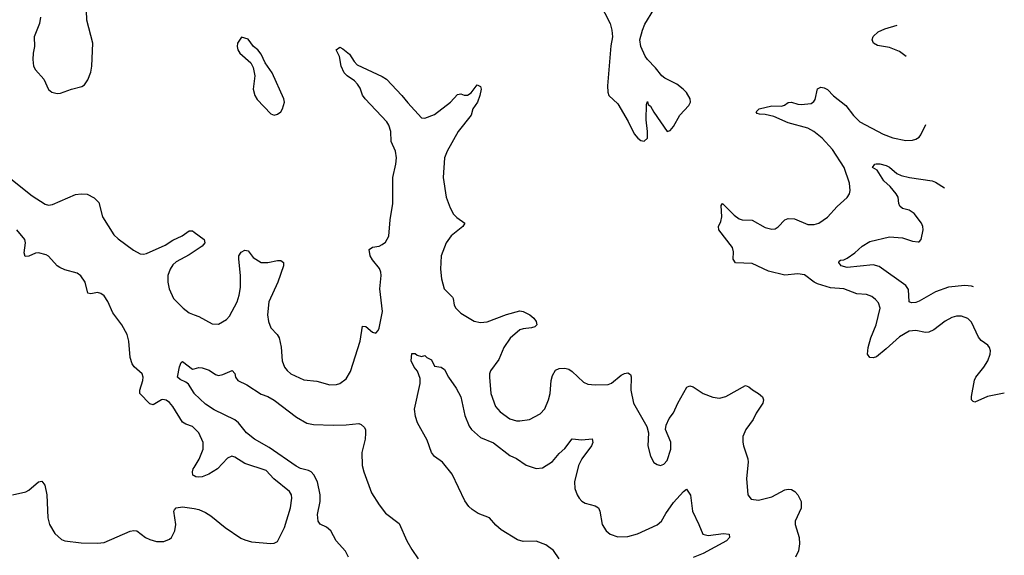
# Model space of a CAD drawing. Header units: inches. Extents: x 1649636 to 1815363, y 506543 to 641975.
# Tile 655 of 656: x 1768934 to 1774951, y 620341 to 623614. Entities that reach past the tile are written whole.
import ezdxf

# ---------------------------------------------------------------- set-up
doc = ezdxf.new("R2010")
doc.units = ezdxf.units.IN
doc.header["$MEASUREMENT"] = 0
doc.layers.add('B7662', color=7, linetype='Continuous')
doc.layers.add('B7672', color=7, linetype='Continuous')

msp = doc.modelspace()

# ---------------------------------------------------------------- linework, layer by layer
at = {"layer": 'B7662', "color": 5}
for points, elevation in [([(1769061.5, 623630), (1769055.3, 623590), (1769022.8, 623510), (1769025.7, 623450), (1769017, 623410), (1769014.6, 623370), (1769018.9, 623330), (1769030, 623308.2), (1769080.9, 623250), (1769110, 623188), (1769131.6, 623171.6), (1769162.9, 623162.9), (1769184.7, 623164.7), (1769250, 623188.9), (1769315, 623204.9), (1769330, 623214.9), (1769350, 623245.5), (1769370, 623294), (1769375.8, 623330), (1769380.3, 623470), (1769344, 623610), (1769342.6, 623670)], 620), ([(1768881.1, 622641.1), (1769010, 622537.2), (1769090, 622487), (1769110, 622481.3), (1769135.6, 622484.4), (1769274.5, 622545.5), (1769310, 622550.6), (1769346.9, 622546.9), (1769390, 622526), (1769417.1, 622497.1), (1769440.2, 622410), (1769510, 622299.6), (1769535.4, 622275.4), (1769630, 622204.7), (1769670, 622183.9), (1769690, 622181.2), (1769710, 622185.6), (1769823.4, 622236.6), (1769870, 622266), (1769926.7, 622293.3), (1769970, 622324.4), (1769990, 622323), (1770000, 622315.6)], 580), ([(1770000, 621117.7), (1769990, 621127), (1769950, 621141.2), (1769930, 621155.1), (1769869.8, 621250), (1769850, 621275.5), (1769830, 621289.8), (1769810, 621293.3), (1769800.5, 621290), (1769750, 621260.4), (1769730, 621267.2), (1769669.3, 621329.3), (1769668.2, 621350), (1769687.2, 621410), (1769688, 621430), (1769682.4, 621450), (1769632.9, 621493), (1769620.7, 621510), (1769609.1, 621549.1), (1769601.3, 621650), (1769590.5, 621690), (1769559.3, 621750), (1769503, 621823), (1769472.5, 621892.5), (1769450, 621926), (1769430, 621939.9), (1769410, 621945.9), (1769370, 621938.5), (1769350, 621942), (1769334.5, 622010), (1769307.8, 622047.8), (1769285, 622065), (1769210, 622084.6), (1769180, 622100), (1769164.2, 622110), (1769110, 622167.8), (1769096.2, 622176.2), (1769050, 622188.7), (1769030, 622186.6), (1768990, 622168.5), (1768967.7, 622167.7), (1768961.1, 622190), (1768969.7, 622250), (1768966, 622270), (1768916, 622330)], 580), ([(1770000, 622196.3), (1769970, 622176.2), (1769890, 622134.6), (1769870, 622115.1), (1769853.4, 622090), (1769839.8, 622050), (1769839.3, 622010), (1769846.8, 621970), (1769874.4, 621910), (1769932.9, 621850), (1769970, 621822.4), (1770000, 621810.8)], 580), ([(1770000, 621330.7), (1769965.7, 621385.7), (1769950, 621398.7), (1769914.2, 621414.2), (1769899.3, 621430), (1769910, 621492), (1769921.2, 621518.8), (1769930, 621524.7), (1769990, 621478), (1770000, 621480.6)], 560), ([(1770000, 620826.2), (1769993.2, 620830), (1769989.6, 620850), (1769994.7, 620870), (1770000, 620878.3)], 580), ([(1768889.7, 620710), (1768970.9, 620729.1), (1768990, 620738.7), (1769050, 620790.5), (1769070, 620793.4), (1769088.7, 620768.7), (1769100.8, 620710), (1769105.8, 620570), (1769115.5, 620530), (1769150, 620473.7), (1769190, 620438), (1769210, 620429.1), (1769310, 620417.1), (1769410, 620415.6), (1769450, 620419.5), (1769610, 620488.5), (1769632.7, 620492.7), (1769650.4, 620490.4), (1769704, 620450), (1769730, 620437.6), (1769770, 620425.3), (1769814.3, 620425.7), (1769850, 620439.1), (1769862.7, 620450), (1769881.6, 620490), (1769887.8, 620530), (1769876.2, 620610), (1769880.5, 620619.5), (1769890, 620630.4), (1769930, 620636), (1770000, 620625.9)], 580)]:
    msp.add_lwpolyline(points, dxfattribs=dict(at, elevation=elevation))
at = {"layer": 'B7672', "color": 5}
for points, elevation in [([(1772477.6, 623717.6), (1772543.6, 623590), (1772553.4, 623550), (1772556.3, 623510), (1772545.8, 623454.2), (1772526, 623210), (1772527.7, 623170), (1772534.8, 623150), (1772590, 623098.8), (1772652.7, 622992.7), (1772690, 622916), (1772710.8, 622890), (1772730, 622876.3), (1772750, 622870.7), (1772770.8, 622889.2), (1772771.3, 622931.3), (1772762.5, 623002.5), (1772764.9, 623095.1), (1772770, 623114.8), (1772775.6, 623095.6), (1772790, 623086), (1772808.6, 623048.6), (1772890, 622930.4), (1772910, 622937.6), (1772930, 622961.6), (1772968.9, 623031.1), (1773022.7, 623090), (1773032.7, 623110), (1773032.3, 623130), (1773010, 623169.3), (1772989.5, 623190), (1772950, 623220.5), (1772875.8, 623255.8), (1772858, 623270), (1772819.5, 623319.5), (1772769.8, 623369.8), (1772756.9, 623390), (1772729.6, 623450), (1772723.7, 623490), (1772739.5, 623550), (1772754.3, 623585.7), (1772810, 623676.3)], 620), ([(1774351.4, 623389.1), (1774310, 623418.5), (1774250, 623443.4), (1774176.3, 623456.3), (1774151.8, 623470), (1774143.5, 623490), (1774150, 623510.4), (1774180, 623540), (1774221.4, 623558.6), (1774295.8, 623579.8)], 580), ([(1770000, 621810.8), (1770030, 621799.2), (1770110, 621756.1), (1770150, 621752.8), (1770199.1, 621780.9), (1770216.9, 621803.1), (1770263.5, 621890), (1770276.2, 621930), (1770283.7, 621976.3), (1770283.2, 622050), (1770273, 622150), (1770273.6, 622170), (1770286.9, 622193.1), (1770310, 622205.5), (1770330, 622200.7), (1770360.3, 622160.3), (1770410, 622130.4), (1770450, 622130.3), (1770510, 622143.1), (1770530, 622142.4), (1770545.5, 622130), (1770547.2, 622110), (1770512.4, 622010), (1770457.4, 621890), (1770448.6, 621810), (1770454.4, 621770), (1770470, 621730.5), (1770508, 621690), (1770520.4, 621670), (1770531.7, 621611.7), (1770538, 621530), (1770553.4, 621490), (1770567.9, 621470), (1770592, 621450), (1770670, 621413.8), (1770750, 621405.2), (1770830, 621382.6), (1770870, 621384.2), (1770890, 621390.3), (1770930, 621418.7), (1770956.4, 621463.6), (1771015.7, 621650), (1771030, 621741), (1771050, 621738), (1771090, 621704.4), (1771110, 621698), (1771125.4, 621714.6), (1771131.6, 621728.4), (1771151.8, 621830), (1771135.6, 621970), (1771143.6, 622050), (1771141.1, 622070), (1771132.9, 622092.9), (1771090, 622147), (1771077, 622170), (1771069.8, 622210), (1771090, 622224.7), (1771130, 622230.9), (1771150, 622239.4), (1771170, 622255), (1771189.2, 622290), (1771197.4, 622390), (1771214.1, 622490), (1771215, 622650), (1771233.3, 622730), (1771237.8, 622770), (1771230.8, 622810.8), (1771203.5, 622870), (1771202, 622930), (1771190.8, 622970), (1771177.6, 622990), (1771046.2, 623130), (1771030, 623151.8), (1771014.7, 623194.7), (1770999.5, 623219.5), (1770979.3, 623239.3), (1770934.5, 623270), (1770917.8, 623290), (1770898.7, 623330), (1770889.6, 623389.6), (1770868.7, 623430), (1770890, 623446), (1770910, 623436.3), (1770950, 623403.8), (1770978.2, 623358.2), (1770997.1, 623337.1), (1771150, 623267.2), (1771174.9, 623250), (1771270, 623151.3), (1771305.2, 623105.2), (1771390, 623013.8), (1771410, 623012.6), (1771470, 623034.9), (1771567, 623110), (1771610, 623156.3), (1771630, 623160.5), (1771650, 623153), (1771670, 623152.7), (1771692.4, 623167.6), (1771730, 623214.8), (1771750, 623204.7), (1771754.9, 623190), (1771747, 623150), (1771731.2, 623110), (1771702.8, 623070), (1771693.4, 623030), (1771613.6, 622930), (1771546.7, 622810), (1771531, 622770), (1771522.3, 622650), (1771540.7, 622530), (1771564.8, 622464.8), (1771585.2, 622425.2), (1771604.9, 622404.9), (1771655.5, 622370), (1771642, 622350), (1771570, 622292.8), (1771540.9, 622250), (1771510.7, 622170), (1771506.8, 622090), (1771512.6, 622030), (1771528.9, 621970), (1771578.5, 621918.5), (1771583.5, 621910), (1771588.6, 621870), (1771599.7, 621850), (1771630, 621820.8), (1771712.1, 621772.1), (1771750, 621763.2), (1771790, 621767.1), (1771910, 621813.2), (1771990, 621833.8), (1772011.3, 621831.3), (1772050.7, 621810), (1772076.3, 621790), (1772090.6, 621770), (1772094, 621750), (1772082.5, 621737.5), (1772062, 621730), (1772010, 621724.5), (1771990, 621718.2), (1771931.3, 621668.7), (1771893, 621610), (1771862, 621538), (1771811.7, 621468.3), (1771805.7, 621450), (1771805.7, 621430), (1771814, 621330), (1771842.4, 621250), (1771870, 621217.4), (1771930, 621175.3), (1771970, 621163.2), (1771990, 621161.8), (1772048.7, 621171.3), (1772114.8, 621205.2), (1772143.5, 621236.5), (1772166, 621290), (1772176, 621330), (1772181.1, 621410), (1772190, 621440.5), (1772208.3, 621471.7), (1772230, 621483.1), (1772265.1, 621485.1), (1772290, 621478), (1772310, 621464.9), (1772379, 621399), (1772407.1, 621387.1), (1772450, 621382.4), (1772530, 621384.2), (1772550, 621392.6), (1772610, 621441.3), (1772630, 621452.6), (1772650, 621456.5), (1772666, 621446), (1772671.1, 621431.1), (1772669.4, 621350), (1772684.7, 621270), (1772767.5, 621127.5), (1772776.3, 621090), (1772772.4, 621010), (1772790, 620946), (1772810, 620907.7), (1772830, 620895.5), (1772850, 620890.5), (1772870, 620898), (1772890, 620920.7), (1772913.1, 620990), (1772912.7, 621032.7), (1772880.7, 621110), (1772883.9, 621136.1), (1772902.8, 621177.2), (1772930, 621210.7), (1772955.3, 621270), (1773012.1, 621367.9), (1773030, 621376), (1773050, 621370.3), (1773110, 621329), (1773170, 621307.6), (1773210, 621300.3), (1773250, 621310.3), (1773370, 621379.1), (1773390, 621370.8), (1773411.8, 621351.8), (1773450, 621330.4), (1773472.7, 621310), (1773479.3, 621290), (1773476.4, 621270), (1773435.3, 621210), (1773415.8, 621170), (1773372.2, 621110), (1773353.8, 621066.2), (1773352.3, 621032.3), (1773356.4, 621010), (1773383.8, 620930), (1773386.4, 620910), (1773374.9, 620810), (1773383.8, 620710), (1773404.8, 620684.8), (1773450, 620677.4), (1773530, 620698.8), (1773610, 620741.8), (1773630, 620745.8), (1773650, 620742.4), (1773670.3, 620730), (1773688.9, 620710), (1773710.4, 620669.7), (1773710.4, 620629.6), (1773672.4, 620550), (1773674, 620530), (1773697.3, 620450), (1773700.2, 620410), (1773692.6, 620367.4), (1773676, 620330)], 580), ([(1774951.1, 621332.4), (1774847.8, 621312.2), (1774770, 621276.2), (1774760.5, 621280.5), (1774751.6, 621291.6), (1774751.2, 621311.2), (1774768.6, 621411.4), (1774777.6, 621430), (1774826.4, 621490), (1774851.1, 621528.9), (1774864.5, 621570), (1774866.2, 621590), (1774861.1, 621610), (1774850, 621624.2), (1774810, 621653.5), (1774793, 621673), (1774750, 621765.6), (1774727.9, 621788), (1774690, 621802.7), (1774658.4, 621801.6), (1774630, 621794.5), (1774590, 621772.4), (1774521.2, 621718.8), (1774490, 621703.4), (1774470, 621702), (1774410, 621715.2), (1774370, 621710.6), (1774310, 621676.8), (1774230, 621601.6), (1774170, 621553.7), (1774150, 621546.6), (1774130, 621549.7), (1774114.7, 621570), (1774118.2, 621610), (1774135.4, 621670), (1774168, 621750), (1774192.2, 621850), (1774182.6, 621882.6), (1774164.6, 621904.6), (1774141.4, 621921.4), (1774110, 621934.6), (1774050, 621939.3), (1773970, 621969), (1773890, 621975.7), (1773810, 622000.7), (1773789.7, 622010), (1773730, 622054.4), (1773690, 622060.2), (1773610, 622053.3), (1773510, 622077.8), (1773410, 622124.7), (1773307.6, 622127.6), (1773293.3, 622150), (1773296.1, 622196.1), (1773290, 622221.2), (1773207, 622330), (1773204.5, 622350), (1773219.5, 622380.5), (1773224.7, 622410), (1773220.7, 622479.3), (1773229.4, 622490.6), (1773300.2, 622420.2), (1773330, 622396.9), (1773350, 622390.3), (1773410, 622389.2), (1773490, 622344), (1773530, 622333.4), (1773550, 622335.8), (1773570, 622348.4), (1773609.6, 622390), (1773630, 622399.6), (1773670, 622396.9), (1773750, 622362.8), (1773790, 622362), (1773817, 622370), (1773870, 622407.4), (1773930, 622471.7), (1773990, 622526.7), (1774005.4, 622550), (1774009.7, 622570.3), (1774004.4, 622615.6), (1773971.6, 622710), (1773901.4, 622821.4), (1773839.1, 622890), (1773786.3, 622930), (1773750, 622951.3), (1773630, 622983.1), (1773543, 623023), (1773490, 623035.3), (1773455.6, 623035.6), (1773440.5, 623040.5), (1773434.5, 623050), (1773453.2, 623070), (1773530, 623087.2), (1773590, 623084.7), (1773608.7, 623091.3), (1773631.2, 623108.8), (1773650, 623110.3), (1773690, 623096.9), (1773710, 623094.9), (1773770, 623102), (1773787, 623113), (1773794.5, 623125.5), (1773808.8, 623191.2), (1773830, 623201.1), (1773850, 623198.3), (1773870, 623187.4), (1773908.2, 623148.2), (1773983.2, 623090), (1774030, 623027.6), (1774067.9, 622990), (1774210, 622913.8), (1774270, 622892.1), (1774350, 622874.9), (1774390, 622876.9), (1774410, 622883.6), (1774430, 622895.8), (1774441.1, 622910), (1774472.5, 622973.8)], 580), ([(1774762.1, 621980.8), (1774750, 621984.9), (1774710, 621989.9), (1774610, 621980.2), (1774530.3, 621950), (1774430, 621894.5), (1774410, 621886.4), (1774384.5, 621884.5), (1774369.7, 621890), (1774364.9, 621964.9), (1774349.8, 621989.8), (1774185.7, 622105.7), (1774150, 622115.3), (1773990, 622100.5), (1773954, 622110), (1773939, 622130), (1773941.2, 622138.8), (1773950, 622144.7), (1773970, 622146.8), (1773990, 622156.4), (1774038.4, 622190), (1774082, 622230), (1774130, 622258.3), (1774250, 622286.9), (1774330, 622280.3), (1774390, 622260.5), (1774424, 622256), (1774430, 622256), (1774444, 622270), (1774454.5, 622330), (1774454, 622350), (1774446, 622370), (1774401.1, 622430), (1774370, 622449.7), (1774330, 622461), (1774313.5, 622473.5), (1774306.2, 622490), (1774301.7, 622530), (1774291.3, 622550), (1774253.5, 622593.5), (1774214, 622630), (1774173.3, 622693.3), (1774146.6, 622710), (1774159, 622730), (1774167.6, 622732.4), (1774190, 622734), (1774230, 622723.1), (1774250, 622713.1), (1774294.1, 622674.1), (1774321, 622661), (1774371.5, 622648.5), (1774510, 622628.7), (1774530, 622621.1), (1774585.3, 622586.9)], 560), ([(1770000, 622315.6), (1770062, 622270), (1770065.5, 622250), (1770050.4, 622230), (1770000, 622196.3)], 580), ([(1772230, 620319.6), (1772195.5, 620370), (1772150, 620405.7), (1772090, 620428.1), (1772010, 620425.7), (1771975.8, 620435.8), (1771876.3, 620496.3), (1771844.5, 620524.5), (1771804.5, 620570), (1771736.4, 620596.4), (1771700, 620620), (1771679.6, 620639.5), (1771654.6, 620674.6), (1771577.4, 620837.4), (1771518.5, 620910), (1771470, 620944.7), (1771451, 620970), (1771424, 621044), (1771366, 621150), (1771354, 621190), (1771346.9, 621233.1), (1771381.3, 621390), (1771381.6, 621421.6), (1771365.1, 621465.1), (1771344.5, 621490), (1771325.6, 621530), (1771330, 621574), (1771350, 621574), (1771363.5, 621563.5), (1771390, 621556), (1771410, 621562), (1771422, 621550), (1771450, 621536), (1771470, 621496), (1771510, 621491), (1771530, 621476), (1771554.9, 621430), (1771602.5, 621362.5), (1771629.1, 621310), (1771654.3, 621194.3), (1771680.9, 621130), (1771694.6, 621110), (1771750, 621061.5), (1771830, 621028), (1771930, 620950.3), (1771970, 620931.5), (1772030, 620891.4), (1772090, 620871.7), (1772130, 620876), (1772190, 620913.4), (1772230, 620962), (1772265.9, 620994.1), (1772310, 621053), (1772370, 621046), (1772433.4, 621053.4), (1772436, 621030), (1772428.8, 621010), (1772369.3, 620930.7), (1772349, 620890), (1772324.7, 620790), (1772326.7, 620750), (1772340.3, 620710), (1772352.2, 620690), (1772370, 620672.2), (1772390, 620658.7), (1772450, 620642.4), (1772470.3, 620630.3), (1772478.9, 620610), (1772494.3, 620530), (1772518, 620490), (1772541.6, 620470), (1772590, 620453.1), (1772650, 620455.8), (1772710, 620472.7), (1772830, 620527.2), (1772856.9, 620550), (1772883, 620597), (1772930, 620663.6), (1772990, 620730.4), (1773010, 620744), (1773032.5, 620707.5), (1773044.9, 620610), (1773084.9, 620530), (1773108, 620470), (1773142.2, 620462.2), (1773234.2, 620474.2), (1773270.8, 620470), (1773272.7, 620450), (1773254.4, 620430), (1773110, 620352.2), (1773050, 620327.1)], 560), ([(1770000, 621480.6), (1770030, 621488.4), (1770050, 621486.7), (1770091.2, 621471.2), (1770130, 621446), (1770150, 621440.5), (1770175.3, 621444.7), (1770232, 621470), (1770250, 621452), (1770253.4, 621430), (1770266.8, 621410), (1770322.6, 621382.6), (1770410, 621326), (1770450, 621310.6), (1770490, 621288.2), (1770625.4, 621185.4), (1770690, 621148.7), (1770730, 621140.3), (1770850, 621135.3), (1770930, 621137.6), (1771006.4, 621146.4), (1771021, 621141), (1771041, 621121), (1771047.1, 621107.1), (1771048.1, 621088.1), (1771045.7, 621050), (1771026, 620970), (1771026.4, 620890), (1771036.5, 620850), (1771083.3, 620723.3), (1771130, 620649), (1771170, 620598), (1771254.2, 620534.2), (1771299.3, 620430), (1771330, 620375.3), (1771370, 620319.5)], 560), ([(1770944.4, 620330), (1770925.6, 620365.6), (1770868, 620430), (1770834.7, 620490), (1770810, 620513.6), (1770771.4, 620531.4), (1770758.4, 620550), (1770755.1, 620590), (1770769.9, 620670.1), (1770770.5, 620710), (1770753.4, 620790), (1770732.2, 620832.2), (1770715.8, 620850), (1770699.4, 620859.4), (1770650, 620872.2), (1770624.7, 620884.7), (1770458.6, 620998.6), (1770370, 621050.7), (1770320.7, 621090), (1770271.3, 621151.3), (1770250, 621168.5), (1770122, 621230), (1770070, 621263.5), (1770000.5, 621330), (1770000, 621330.7)], 560), ([(1770000, 620878.3), (1770032, 620928), (1770055.9, 620990), (1770056.2, 621030), (1770030, 621089.7), (1770000, 621117.7)], 580), ([(1770000, 620625.9), (1770030, 620621.5), (1770070, 620602.3), (1770102.3, 620582.3), (1770190.4, 620510), (1770285.7, 620445.7), (1770310, 620434.6), (1770350, 620423.1), (1770470, 620412.2), (1770490, 620414.9), (1770510, 620424.9), (1770552, 620510), (1770588.8, 620630), (1770596.4, 620690), (1770594.5, 620710), (1770584, 620730), (1770488.2, 620808.2), (1770439.5, 620859.5), (1770310, 620902.8), (1770250, 620941), (1770230, 620945.7), (1770204.9, 620935.1), (1770142.3, 620870), (1770090, 620836.1), (1770050, 620821), (1770030, 620818.9), (1770010, 620820.7), (1770000, 620826.2)], 580)]:
    msp.add_lwpolyline(points, dxfattribs=dict(at, elevation=elevation))
at = {"layer": 'B7672', "color": 5, "elevation": 620}
msp.add_lwpolyline([(1770290, 623508), (1770266, 623470), (1770262.8, 623450), (1770266.8, 623430), (1770278.8, 623410), (1770346.8, 623350), (1770361.1, 623321.1), (1770370.6, 623270), (1770360.4, 623190), (1770370.5, 623150), (1770385.5, 623125.5), (1770470, 623038), (1770490, 623031.3), (1770510, 623036), (1770530, 623051.3), (1770541.2, 623070), (1770552.3, 623110), (1770549.4, 623130), (1770476.2, 623290), (1770434.5, 623350), (1770410, 623404), (1770390, 623429.2), (1770364, 623450), (1770330, 623495.3)], close=True, dxfattribs=at)

doc.saveas('drawing.dxf')
